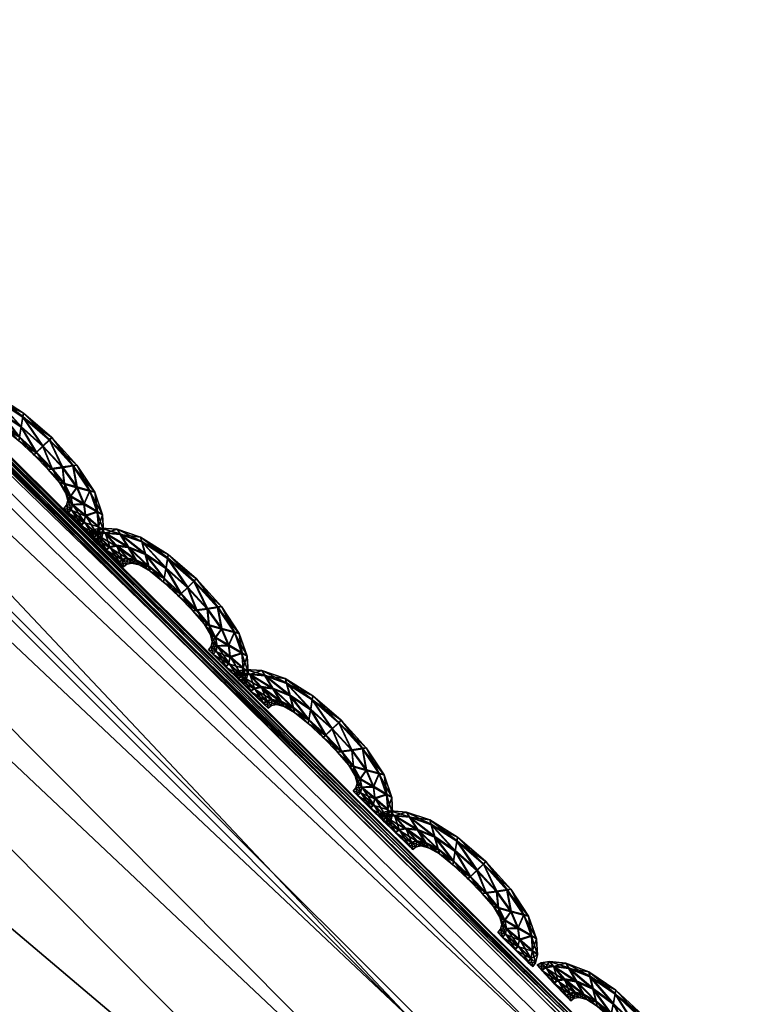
# Model space of a CAD drawing. Extents: x -7.4 to 7.4, y -11.5 to 9.8.
# Tile 431 of 469: x 3.855 to 4.059, y 8.709 to 8.988. Entities that reach past the tile are written whole.
import ezdxf

# ---------------------------------------------------------------- set-up
doc = ezdxf.new("R2010")
doc.units = 0
doc.header["$MEASUREMENT"] = 0
for name, color, linetype in [('A-FURN-3-ST', 150, 'Continuous'), ('A-FURN-3-ST-SEAM', 130, 'Continuous'), ('A-FURN-3-ST-SI', 160, 'Continuous')]:
    doc.layers.add(name, color=color, linetype=linetype)

msp = doc.modelspace()

# ---------------------------------------------------------------- meshes
at = {"layer": 'A-FURN-3-ST'}
mesh = msp.add_polyface(dxfattribs=at)
corners = [(1.94875, 9.63192, 1.00083), (2.29118, 9.70571, 1.00068), (2.34041, 9.55636, 0.61819), (2.63364, 9.60992, 0.61819), (2.56645, 9.76867, 1.00053), (2.84873, 9.62562, 0.62332), (2.75513, 9.78375, 1.00144), (3.02475, 9.55904, 0.64812), (2.99515, 9.64037, 1.00437), (3.41835, 9.25271, 1.00159), (3.33255, 9.23994, 0.62332), (3.96608, 8.70433, 1.00079), (3.8311, 8.70215, 0.61819), (4.52027, 8.12229, 1.00098), (4.35806, 8.11928, 0.61819), (5.04849, 7.5208, 1.0011), (4.86768, 7.51619, 0.61819), (5.54237, 6.88314, 1.00121), (5.34537, 6.87803, 0.61819), (2.2831, 8.66878, 0.55836), (2.1241, 9.15424, 0.56582), (2.49807, 9.19186, 0.56582), (2.71707, 8.68134, 0.55836), (2.83903, 9.224, 0.56582), (3.14581, 8.69205, 0.55836), (1.99019, 9.49361, 0.61819), (2.39411, 8.11376, 0.55836), (2.46835, 7.51392, 0.55836), (1.93379, 7.51392, 0.55836), (1.91804, 8.11232, 0.55836), (2.53254, 6.87548, 0.55836), (1.94178, 6.87548, 0.55836), (3.12657, 9.24031, 0.57304), (3.54027, 8.6986, 0.56582), (3.99861, 8.11768, 0.56582), (3.4969, 8.11669, 0.55836), (4.4575, 7.51421, 0.56582), (3.85575, 7.51392, 0.55836), (4.89012, 6.87581, 0.56582), (4.19521, 6.87548, 0.55836), (3.34122, 6.87548, 0.55836), (3.14632, 7.51392, 0.55836), (2.93761, 8.11533, 0.55836)]
mesh.append_faces([[corners[k] for k in face] for face in [(0, 1, 2), (3, 2, 1), (1, 4, 3), (5, 3, 4), (4, 6, 5), (7, 5, 6), (6, 8, 7), (9, 10, 7), (7, 8, 9), (9, 11, 12), (12, 10, 9), (11, 13, 14), (14, 12, 11), (13, 15, 16), (16, 14, 13), (15, 17, 18), (18, 16, 15), (19, 20, 21), (21, 22, 19), (22, 21, 23), (23, 24, 22), (2, 3, 23), (23, 21, 2), (25, 2, 21), (21, 20, 25), (19, 26, 29), (10, 32, 5), (5, 7, 10), (32, 23, 3), (3, 5, 32), (24, 23, 32), (32, 33, 24), (33, 32, 10), (10, 12, 33), (12, 14, 34), (34, 33, 12), (33, 34, 35), (35, 24, 33), (34, 36, 37), (37, 35, 34), (14, 16, 36), (36, 34, 14), (16, 18, 38), (38, 36, 16), (36, 38, 39), (39, 37, 36), (37, 39, 40), (40, 41, 37), (24, 35, 42), (42, 22, 24), (22, 42, 26), (26, 19, 22), (35, 37, 41), (41, 42, 35)]])
mesh.append_faces([[corners[k] for k in face] for face in [(26, 27, 28), (27, 30, 31), (30, 27, 41)]], dxfattribs={"vtx0": -1, "vtx1": -1, "vtx2": -1})
mesh.append_faces([[corners[k] for k in face] for face in [(27, 26, 42)]], dxfattribs={"vtx0": -1, "vtx2": -1})
mesh.append_faces([[corners[k] for k in face] for face in [(41, 40, 30), (42, 41, 27)]], dxfattribs={"vtx1": -1, "vtx2": -1})
mesh = msp.add_polyface(dxfattribs=at)
corners = [(3.45582, 9.25386, 17.5897), (4.01163, 8.70313, 17.59852), (4.01155, 8.70198, 17.59191), (3.45598, 9.25263, 17.58312), (3.45559, 9.25588, 17.60107), (4.01183, 8.70507, 17.60986), (4.56906, 8.12377, 17.60629), (4.5687, 8.12266, 17.59967), (4.56969, 8.12558, 17.61762), (4.53601, 8.03845, 17.65831), (3.99232, 8.61233, 17.65044), (3.95116, 8.56512, 17.74358), (4.54884, 8.06016, 17.6399), (4.00348, 8.63544, 17.63203), (3.45016, 9.15782, 17.64158), (3.40691, 9.10793, 17.73487), (3.45966, 9.18226, 17.62313), (4.00803, 8.66502, 17.63675), (3.45923, 9.21353, 17.62792), (4.01076, 8.6925, 17.63956), (3.45685, 9.24262, 17.63078), (4.55841, 8.08793, 17.64454), (4.56625, 8.1138, 17.64728), (4.01179, 8.70429, 17.62743), (3.45566, 9.25506, 17.61868), (4.5695, 8.12484, 17.63519), (4.01163, 8.70313, 17.5862), (4.56906, 8.12377, 17.59396), (4.56969, 8.12558, 17.58883), (4.01183, 8.70507, 17.58107), (3.45582, 9.25386, 17.57742), (3.45559, 9.25588, 17.57228), (3.85009, 8.47117, 17.93754), (4.397, 7.90594, 17.94481)]
mesh.append_faces([[corners[k] for k in face] for face in [(0, 1, 2), (2, 3, 0), (4, 5, 1), (1, 0, 4), (1, 6, 7), (7, 2, 1), (5, 8, 6), (6, 1, 5), (9, 10, 11), (12, 13, 10), (10, 14, 15), (15, 11, 10), (13, 16, 14), (14, 10, 13), (17, 18, 16), (16, 13, 17), (19, 20, 18), (18, 17, 19), (21, 17, 13), (22, 19, 17), (17, 21, 22), (23, 24, 20), (20, 19, 23), (5, 4, 24), (24, 23, 5), (25, 23, 19), (19, 22, 25), (8, 5, 23), (23, 25, 8), (26, 27, 28), (28, 29, 26), (2, 7, 27), (27, 26, 2), (30, 26, 29), (29, 31, 30), (3, 2, 26), (26, 30, 3), (32, 11, 15), (11, 32, 33)]])
at = {"layer": 'A-FURN-3-ST-SEAM'}
mesh = msp.add_polyface(dxfattribs=at)
corners = [(3.84827, 8.88026, 17.59328), (3.85555, 8.8756, 17.59339), (3.85508, 8.87272, 17.59472), (3.86121, 8.86724, 17.5948), (3.85575, 8.87675, 17.59), (3.84922, 8.87671, 17.59461), (3.85935, 8.86551, 17.59358), (3.86307, 8.86905, 17.59354), (3.86379, 8.86983, 17.59016), (3.84792, 8.88166, 17.58989), (3.84214, 8.88236, 17.59316), (3.8546, 8.86987, 17.5935), (3.86382, 8.86085, 17.59362), (3.86675, 8.86126, 17.59491), (3.86311, 8.86921, 17.58681), (3.85559, 8.87577, 17.58666), (3.84439, 8.87869, 17.59453), (3.85021, 8.87325, 17.59343), (3.85868, 8.86489, 17.5902), (3.85444, 8.86888, 17.59016), (3.86972, 8.86176, 17.59366), (3.87087, 8.86197, 17.59027), (3.8698, 8.86188, 17.58692), (3.84831, 8.88042, 17.58654), (3.84131, 8.88384, 17.58978), (3.83782, 8.88273, 17.59309), (3.85061, 8.87202, 17.59008), (3.86271, 8.86077, 17.59027), (3.86726, 8.85661, 17.5937), (3.87087, 8.85558, 17.59499), (3.86683, 8.86151, 17.58563), (3.86125, 8.86748, 17.58556), (3.85512, 8.87292, 17.58544), (3.84099, 8.8791, 17.59449), (3.84669, 8.87506, 17.59335), (3.8476, 8.87374, 17.59004), (3.85464, 8.87004, 17.58677), (3.85939, 8.86563, 17.58685), (3.85029, 8.87337, 17.5867), (3.87451, 8.85463, 17.59373), (3.87589, 8.85434, 17.59039), (3.87455, 8.85479, 17.587), (3.87095, 8.85582, 17.58571), (3.8493, 8.87692, 17.58537), (3.84217, 8.88252, 17.58643), (3.83667, 8.88413, 17.5897), (3.83561, 8.88227, 17.59309), (3.84677, 8.87519, 17.58662), (3.86386, 8.86101, 17.58689), (3.86592, 8.85706, 17.59031), (3.86909, 8.85315, 17.59373), (3.87285, 8.85088, 17.59503), (3.86731, 8.85677, 17.58696), (3.8343, 8.88368, 17.58966), (3.83913, 8.87869, 17.59445), (3.84419, 8.87556, 17.59335), (3.84542, 8.87428, 17.59), (3.84427, 8.87568, 17.58662), (3.84447, 8.8789, 17.58529), (3.87664, 8.8487, 17.59381), (3.87807, 8.84791, 17.59046), (3.87668, 8.84886, 17.58708), (3.87293, 8.85113, 17.58578), (3.86916, 8.85331, 17.587), (3.8379, 8.88285, 17.58635), (3.83565, 8.8824, 17.58635), (3.83323, 8.88289, 17.58966), (3.83454, 8.88149, 17.59309), (3.84107, 8.87931, 17.58521), (3.8677, 8.85409, 17.59035), (3.8696, 8.85075, 17.59377), (3.87328, 8.84758, 17.59506), (3.83462, 8.88166, 17.58635), (3.83814, 8.87795, 17.59445), (3.84269, 8.87523, 17.59332), (3.84407, 8.87395, 17.59), (3.84277, 8.87535, 17.58658), (3.87696, 8.84449, 17.59385), (3.87835, 8.84342, 17.5905), (3.877, 8.84466, 17.58712), (3.87332, 8.84783, 17.58578), (3.86964, 8.85088, 17.58704), (3.86826, 8.85199, 17.59039), (3.83921, 8.8789, 17.58521), (3.83822, 8.87815, 17.58521), (3.86924, 8.84927, 17.59377), (3.87285, 8.84577, 17.59506), (3.84178, 8.87445, 17.59332), (3.84312, 8.87321, 17.59), (3.84182, 8.87461, 17.58658), (3.8679, 8.85067, 17.59039), (3.87648, 8.84235, 17.59385), (3.87783, 8.84111, 17.5905), (3.87653, 8.84252, 17.58712), (3.87293, 8.84602, 17.58582), (3.86928, 8.84944, 17.58704), (3.86715, 8.84977, 17.59039), (3.86845, 8.84837, 17.59377), (3.87206, 8.84482, 17.59506), (3.86849, 8.84853, 17.58704), (3.87566, 8.84132, 17.59385), (3.87704, 8.84009, 17.5905), (3.87574, 8.84149, 17.58712), (3.87213, 8.84507, 17.58582)]
mesh.append_faces([[corners[k] for k in face] for face in [(2, 1, 0), (1, 2, 3), (0, 1, 4), (0, 5, 2), (6, 3, 2), (3, 7, 1), (8, 4, 1), (4, 9, 0), (5, 0, 10), (11, 2, 5), (3, 6, 12), (2, 11, 6), (7, 3, 13), (1, 7, 8), (4, 8, 14), (9, 4, 15), (10, 0, 9), (10, 16, 5), (5, 17, 11), (12, 6, 18), (12, 13, 3), (6, 11, 19), (13, 20, 7), (21, 8, 7), (22, 14, 8), (14, 15, 4), (15, 23, 9), (9, 24, 10), (16, 10, 25), (17, 5, 16), (11, 17, 26), (19, 18, 6), (18, 27, 12), (13, 12, 28), (26, 19, 11), (20, 13, 29), (7, 20, 21), (8, 21, 22), (14, 22, 30), (15, 14, 31), (23, 15, 32), (24, 9, 23), (25, 10, 24), (25, 33, 16), (16, 34, 17), (35, 26, 17), (18, 19, 36), (27, 18, 37), (28, 12, 27), (28, 29, 13), (19, 26, 38), (29, 39, 20), (40, 21, 20), (41, 22, 21), (42, 30, 22), (30, 31, 14), (31, 32, 15), (32, 43, 23), (23, 44, 24), (24, 45, 25), (33, 25, 46), (34, 16, 33), (17, 34, 35), (26, 35, 47), (38, 36, 19), (36, 37, 18), (37, 48, 27), (27, 49, 28), (29, 28, 50), (47, 38, 26), (39, 29, 51), (20, 39, 40), (21, 40, 41), (22, 41, 42), (30, 42, 52), (31, 30, 48), (32, 31, 37), (43, 32, 36), (44, 23, 43), (45, 24, 44), (25, 45, 53), (53, 46, 25), (46, 54, 33), (33, 55, 34), (56, 35, 34), (57, 47, 35), (36, 38, 43), (37, 36, 32), (48, 37, 31), (49, 27, 48), (50, 28, 49), (50, 51, 29), (38, 47, 58), (51, 59, 39), (60, 40, 39), (61, 41, 40), (62, 42, 41), (63, 52, 42), (52, 48, 30), (43, 58, 44), (44, 64, 45), (65, 53, 45), (46, 53, 66), (54, 46, 67), (55, 33, 54), (34, 55, 56), (35, 56, 57), (47, 57, 68), (58, 43, 38), (48, 52, 49), (49, 69, 50), (51, 50, 70), (68, 58, 47), (59, 51, 71), (39, 59, 60), (40, 60, 61), (41, 61, 62), (42, 62, 63), (52, 63, 69), (64, 44, 58), (45, 64, 65), (53, 65, 72), (72, 66, 53), (66, 67, 46), (67, 73, 54), (54, 74, 55), (56, 55, 74), (57, 56, 75), (68, 57, 76), (69, 49, 52), (70, 50, 69), (70, 71, 51), (58, 68, 64), (71, 77, 59), (78, 60, 59), (79, 61, 60), (80, 62, 61), (81, 63, 62), (82, 69, 63), (83, 65, 64), (84, 72, 65), (74, 54, 73), (74, 75, 56), (75, 76, 57), (76, 83, 68), (69, 82, 70), (71, 70, 85), (64, 68, 83), (77, 71, 86), (59, 77, 78), (60, 78, 79), (61, 79, 80), (62, 80, 81), (63, 81, 82), (65, 83, 84), (73, 87, 74), (75, 74, 87), (76, 75, 88), (83, 76, 89), (70, 82, 90), (90, 85, 70), (85, 86, 71), (86, 91, 77), (78, 77, 91), (79, 78, 92), (80, 79, 93), (81, 80, 94), (82, 81, 95), (89, 84, 83), (87, 88, 75), (88, 89, 76), (95, 90, 82), (85, 90, 96), (86, 85, 97), (91, 86, 98), (91, 92, 78), (92, 93, 79), (93, 94, 80), (94, 95, 81), (90, 95, 99), (99, 96, 90), (96, 97, 85), (97, 98, 86), (98, 100, 91), (92, 91, 100), (93, 92, 101), (94, 93, 102), (95, 94, 103), (103, 99, 95), (100, 101, 92), (101, 102, 93), (102, 103, 94)]])
mesh = msp.add_polyface(dxfattribs=at)
corners = [(3.88919, 8.84025, 17.594), (3.89651, 8.83559, 17.59411), (3.896, 8.83271, 17.59544), (3.90213, 8.82723, 17.59552), (3.89671, 8.83675, 17.59073), (3.89018, 8.83671, 17.59533), (3.90027, 8.8255, 17.5943), (3.90399, 8.82905, 17.59427), (3.90474, 8.82983, 17.59088), (3.88887, 8.84165, 17.59061), (3.8831, 8.84235, 17.59388), (3.89556, 8.82987, 17.59423), (3.90474, 8.82084, 17.59434), (3.90771, 8.82126, 17.59564), (3.90407, 8.82921, 17.58753), (3.89655, 8.83572, 17.58738), (3.88535, 8.83869, 17.59525), (3.89117, 8.83325, 17.59415), (3.8996, 8.82488, 17.59092), (3.8954, 8.82888, 17.59088), (3.91068, 8.82171, 17.59438), (3.91182, 8.82196, 17.59099), (3.91072, 8.82187, 17.58765), (3.88927, 8.84042, 17.58727), (3.88226, 8.84383, 17.5905), (3.87878, 8.84272, 17.59381), (3.89156, 8.83201, 17.5908), (3.90368, 8.82076, 17.59099), (3.90822, 8.8166, 17.59442), (3.91182, 8.81557, 17.59571), (3.90779, 8.82146, 17.58635), (3.90221, 8.82744, 17.58628), (3.89608, 8.83292, 17.58617), (3.88195, 8.8391, 17.59522), (3.88765, 8.83502, 17.59408), (3.88852, 8.83374, 17.59077), (3.8956, 8.82999, 17.58749), (3.90035, 8.82562, 17.58753), (3.89121, 8.83337, 17.58742), (3.91542, 8.81463, 17.59445), (3.91681, 8.81433, 17.59111), (3.91547, 8.81479, 17.58772), (3.91187, 8.81578, 17.58643), (3.89026, 8.83691, 17.58609), (3.88313, 8.84252, 17.58715), (3.87759, 8.84412, 17.59042), (3.87653, 8.84227, 17.59381), (3.88768, 8.83518, 17.58734), (3.90482, 8.82101, 17.58761), (3.90688, 8.81706, 17.59103), (3.91005, 8.81314, 17.59445), (3.9138, 8.81087, 17.59575), (3.90826, 8.81676, 17.58769), (3.87526, 8.84367, 17.59039), (3.88009, 8.83869, 17.59518), (3.88515, 8.83555, 17.59404), (3.88638, 8.83428, 17.59073), (3.88519, 8.83568, 17.5873), (3.88543, 8.83889, 17.58601), (3.91756, 8.80869, 17.59453), (3.91903, 8.80791, 17.59115), (3.9176, 8.80886, 17.5878), (3.91385, 8.81112, 17.58647), (3.91008, 8.8133, 17.58772), (3.87882, 8.84285, 17.58708), (3.87661, 8.84239, 17.58708), (3.87419, 8.84289, 17.59039), (3.8755, 8.84149, 17.59381), (3.88203, 8.8393, 17.58594), (3.90866, 8.81409, 17.59107), (3.91056, 8.81075, 17.59445), (3.9142, 8.80758, 17.59579), (3.87558, 8.84165, 17.58708), (3.8791, 8.83794, 17.59518), (3.88365, 8.83522, 17.59404), (3.88499, 8.83395, 17.59073), (3.88369, 8.83535, 17.5873), (3.91788, 8.80449, 17.59457), (3.9193, 8.80342, 17.59122), (3.91792, 8.80465, 17.58784), (3.91428, 8.80783, 17.58651), (3.9106, 8.81087, 17.58772), (3.90917, 8.81199, 17.59107), (3.88017, 8.83889, 17.58594), (3.87918, 8.83815, 17.58594), (3.9102, 8.80927, 17.59449), (3.9138, 8.80576, 17.59579), (3.8827, 8.83444, 17.59404), (3.88408, 8.83321, 17.59073), (3.88278, 8.83461, 17.5873), (3.90886, 8.81067, 17.59111), (3.9174, 8.80235, 17.59457), (3.91879, 8.80111, 17.59122), (3.91745, 8.80251, 17.58784), (3.91385, 8.80601, 17.58654), (3.91024, 8.80943, 17.58776), (3.90807, 8.80976, 17.59111), (3.90941, 8.80836, 17.59449), (3.91301, 8.80482, 17.59579), (3.90945, 8.80853, 17.58776), (3.91661, 8.80132, 17.59457), (3.918, 8.80008, 17.59122), (3.91665, 8.80148, 17.58784), (3.91305, 8.80507, 17.58654)]
mesh.append_faces([[corners[k] for k in face] for face in [(2, 1, 0), (1, 2, 3), (0, 1, 4), (0, 5, 2), (6, 3, 2), (3, 7, 1), (8, 4, 1), (4, 9, 0), (5, 0, 10), (11, 2, 5), (3, 6, 12), (2, 11, 6), (7, 3, 13), (1, 7, 8), (4, 8, 14), (9, 4, 15), (10, 0, 9), (10, 16, 5), (5, 17, 11), (12, 6, 18), (12, 13, 3), (6, 11, 19), (13, 20, 7), (21, 8, 7), (22, 14, 8), (14, 15, 4), (15, 23, 9), (9, 24, 10), (16, 10, 25), (17, 5, 16), (11, 17, 26), (19, 18, 6), (18, 27, 12), (13, 12, 28), (26, 19, 11), (20, 13, 29), (7, 20, 21), (8, 21, 22), (14, 22, 30), (15, 14, 31), (23, 15, 32), (24, 9, 23), (25, 10, 24), (25, 33, 16), (16, 34, 17), (35, 26, 17), (18, 19, 36), (27, 18, 37), (28, 12, 27), (28, 29, 13), (19, 26, 38), (29, 39, 20), (40, 21, 20), (41, 22, 21), (42, 30, 22), (30, 31, 14), (31, 32, 15), (32, 43, 23), (23, 44, 24), (24, 45, 25), (33, 25, 46), (34, 16, 33), (17, 34, 35), (26, 35, 47), (38, 36, 19), (36, 37, 18), (37, 48, 27), (27, 49, 28), (29, 28, 50), (47, 38, 26), (39, 29, 51), (20, 39, 40), (21, 40, 41), (22, 41, 42), (30, 42, 52), (31, 30, 48), (32, 31, 37), (43, 32, 36), (44, 23, 43), (45, 24, 44), (25, 45, 53), (53, 46, 25), (46, 54, 33), (33, 55, 34), (56, 35, 34), (57, 47, 35), (36, 38, 43), (37, 36, 32), (48, 37, 31), (49, 27, 48), (50, 28, 49), (50, 51, 29), (38, 47, 58), (51, 59, 39), (60, 40, 39), (61, 41, 40), (62, 42, 41), (63, 52, 42), (52, 48, 30), (43, 58, 44), (44, 64, 45), (65, 53, 45), (46, 53, 66), (54, 46, 67), (55, 33, 54), (34, 55, 56), (35, 56, 57), (47, 57, 68), (58, 43, 38), (48, 52, 49), (49, 69, 50), (51, 50, 70), (68, 58, 47), (59, 51, 71), (39, 59, 60), (40, 60, 61), (41, 61, 62), (42, 62, 63), (52, 63, 69), (64, 44, 58), (45, 64, 65), (53, 65, 72), (72, 66, 53), (66, 67, 46), (67, 73, 54), (54, 74, 55), (56, 55, 74), (57, 56, 75), (68, 57, 76), (69, 49, 52), (70, 50, 69), (70, 71, 51), (58, 68, 64), (71, 77, 59), (78, 60, 59), (79, 61, 60), (80, 62, 61), (81, 63, 62), (82, 69, 63), (83, 65, 64), (84, 72, 65), (74, 54, 73), (74, 75, 56), (75, 76, 57), (76, 83, 68), (69, 82, 70), (71, 70, 85), (64, 68, 83), (77, 71, 86), (59, 77, 78), (60, 78, 79), (61, 79, 80), (62, 80, 81), (63, 81, 82), (65, 83, 84), (73, 87, 74), (75, 74, 87), (76, 75, 88), (83, 76, 89), (70, 82, 90), (90, 85, 70), (85, 86, 71), (86, 91, 77), (78, 77, 91), (79, 78, 92), (80, 79, 93), (81, 80, 94), (82, 81, 95), (89, 84, 83), (87, 88, 75), (88, 89, 76), (95, 90, 82), (85, 90, 96), (86, 85, 97), (91, 86, 98), (91, 92, 78), (92, 93, 79), (93, 94, 80), (94, 95, 81), (90, 95, 99), (99, 96, 90), (96, 97, 85), (97, 98, 86), (98, 100, 91), (92, 91, 100), (93, 92, 101), (94, 93, 102), (95, 94, 103), (103, 99, 95), (100, 101, 92), (101, 102, 93), (102, 103, 94)]])
mesh = msp.add_polyface(dxfattribs=at)
corners = [(3.93015, 8.80024, 17.59472), (3.93743, 8.79559, 17.59484), (3.93695, 8.7927, 17.59617), (3.94309, 8.78723, 17.59624), (3.93763, 8.79674, 17.59145), (3.9311, 8.7967, 17.59605), (3.94123, 8.78549, 17.59499), (3.94495, 8.78904, 17.59499), (3.94566, 8.78982, 17.5916), (3.92979, 8.80165, 17.59134), (3.92402, 8.80235, 17.59461), (3.93648, 8.78986, 17.59495), (3.9457, 8.78084, 17.59506), (3.94867, 8.78125, 17.59636), (3.94499, 8.7892, 17.58826), (3.93747, 8.79571, 17.5881), (3.92631, 8.79868, 17.59598), (3.93209, 8.79324, 17.59487), (3.94056, 8.78488, 17.59164), (3.93632, 8.78887, 17.59157), (3.95164, 8.7817, 17.5951), (3.95274, 8.78195, 17.59172), (3.95168, 8.78187, 17.58833), (3.93019, 8.80041, 17.58799), (3.92318, 8.80383, 17.59122), (3.9197, 8.80272, 17.59453), (3.93248, 8.792, 17.59153), (3.94463, 8.78076, 17.59172), (3.94914, 8.7766, 17.59514), (3.95274, 8.77557, 17.59639), (3.94871, 8.78146, 17.58708), (3.94313, 8.78743, 17.587), (3.93703, 8.79291, 17.58689), (3.92291, 8.79909, 17.5959), (3.92857, 8.79501, 17.5948), (3.92947, 8.79373, 17.59149), (3.93652, 8.78999, 17.58818), (3.94127, 8.78562, 17.58826), (3.93217, 8.79336, 17.58814), (3.95639, 8.77462, 17.59518), (3.95777, 8.77433, 17.59179), (3.95643, 8.77478, 17.58845), (3.95282, 8.77577, 17.58715), (3.93118, 8.79691, 17.58677), (3.92409, 8.80251, 17.58787), (3.91855, 8.80412, 17.59115), (3.91748, 8.80226, 17.59453), (3.92864, 8.79518, 17.58807), (3.94574, 8.781, 17.58833), (3.9478, 8.77705, 17.59176), (3.951, 8.77313, 17.59518), (3.95476, 8.77087, 17.59647), (3.94918, 8.77676, 17.58841), (3.91618, 8.80366, 17.59111), (3.92101, 8.79868, 17.5959), (3.92607, 8.79555, 17.59476), (3.9273, 8.79427, 17.59145), (3.92615, 8.79567, 17.58803), (3.92635, 8.79888, 17.5867), (3.95852, 8.76868, 17.59522), (3.95995, 8.7679, 17.59187), (3.95856, 8.76885, 17.58848), (3.9548, 8.77111, 17.58719), (3.95104, 8.7733, 17.58845), (3.91978, 8.80284, 17.5878), (3.91756, 8.80239, 17.5878), (3.91511, 8.80288, 17.59111), (3.91642, 8.80148, 17.59453), (3.92299, 8.7993, 17.58666), (3.94958, 8.77408, 17.59179), (3.95148, 8.77074, 17.59518), (3.95516, 8.76757, 17.59651), (3.9165, 8.80165, 17.5878), (3.92002, 8.79794, 17.5959), (3.92457, 8.79522, 17.59476), (3.92595, 8.79394, 17.59145), (3.92465, 8.79534, 17.58803), (3.95884, 8.76448, 17.59529), (3.96022, 8.76341, 17.59194), (3.95888, 8.76465, 17.58856), (3.9552, 8.76782, 17.58723), (3.95152, 8.77087, 17.58845), (3.95013, 8.77198, 17.59179), (3.92109, 8.79888, 17.58666), (3.9201, 8.79814, 17.58666), (3.95112, 8.76926, 17.59522), (3.95472, 8.76576, 17.59651), (3.92366, 8.79444, 17.59476), (3.925, 8.7932, 17.59145), (3.9237, 8.7946, 17.58803), (3.94978, 8.77066, 17.59183), (3.95836, 8.76234, 17.59529), (3.95971, 8.7611, 17.59194), (3.9584, 8.7625, 17.58856), (3.9548, 8.76601, 17.58727), (3.95116, 8.76943, 17.58848), (3.94902, 8.76975, 17.59183), (3.95033, 8.76836, 17.59522), (3.95393, 8.76481, 17.59651), (3.95037, 8.76852, 17.58848), (3.95757, 8.76131, 17.59529), (3.95892, 8.76007, 17.59194), (3.95757, 8.76147, 17.58856), (3.95401, 8.76506, 17.58727)]
mesh.append_faces([[corners[k] for k in face] for face in [(2, 1, 0), (1, 2, 3), (0, 1, 4), (0, 5, 2), (6, 3, 2), (3, 7, 1), (8, 4, 1), (4, 9, 0), (5, 0, 10), (11, 2, 5), (3, 6, 12), (2, 11, 6), (7, 3, 13), (1, 7, 8), (4, 8, 14), (9, 4, 15), (10, 0, 9), (10, 16, 5), (5, 17, 11), (12, 6, 18), (12, 13, 3), (6, 11, 19), (13, 20, 7), (21, 8, 7), (22, 14, 8), (14, 15, 4), (15, 23, 9), (9, 24, 10), (16, 10, 25), (17, 5, 16), (11, 17, 26), (19, 18, 6), (18, 27, 12), (13, 12, 28), (26, 19, 11), (20, 13, 29), (7, 20, 21), (8, 21, 22), (14, 22, 30), (15, 14, 31), (23, 15, 32), (24, 9, 23), (25, 10, 24), (25, 33, 16), (16, 34, 17), (35, 26, 17), (18, 19, 36), (27, 18, 37), (28, 12, 27), (28, 29, 13), (19, 26, 38), (29, 39, 20), (40, 21, 20), (41, 22, 21), (42, 30, 22), (30, 31, 14), (31, 32, 15), (32, 43, 23), (23, 44, 24), (24, 45, 25), (33, 25, 46), (34, 16, 33), (17, 34, 35), (26, 35, 47), (38, 36, 19), (36, 37, 18), (37, 48, 27), (27, 49, 28), (29, 28, 50), (47, 38, 26), (39, 29, 51), (20, 39, 40), (21, 40, 41), (22, 41, 42), (30, 42, 52), (31, 30, 48), (32, 31, 37), (43, 32, 36), (44, 23, 43), (45, 24, 44), (25, 45, 53), (53, 46, 25), (46, 54, 33), (33, 55, 34), (56, 35, 34), (57, 47, 35), (36, 38, 43), (37, 36, 32), (48, 37, 31), (49, 27, 48), (50, 28, 49), (50, 51, 29), (38, 47, 58), (51, 59, 39), (60, 40, 39), (61, 41, 40), (62, 42, 41), (63, 52, 42), (52, 48, 30), (43, 58, 44), (44, 64, 45), (65, 53, 45), (46, 53, 66), (54, 46, 67), (55, 33, 54), (34, 55, 56), (35, 56, 57), (47, 57, 68), (58, 43, 38), (48, 52, 49), (49, 69, 50), (51, 50, 70), (68, 58, 47), (59, 51, 71), (39, 59, 60), (40, 60, 61), (41, 61, 62), (42, 62, 63), (52, 63, 69), (64, 44, 58), (45, 64, 65), (53, 65, 72), (72, 66, 53), (66, 67, 46), (67, 73, 54), (54, 74, 55), (56, 55, 74), (57, 56, 75), (68, 57, 76), (69, 49, 52), (70, 50, 69), (70, 71, 51), (58, 68, 64), (71, 77, 59), (78, 60, 59), (79, 61, 60), (80, 62, 61), (81, 63, 62), (82, 69, 63), (83, 65, 64), (84, 72, 65), (74, 54, 73), (74, 75, 56), (75, 76, 57), (76, 83, 68), (69, 82, 70), (71, 70, 85), (64, 68, 83), (77, 71, 86), (59, 77, 78), (60, 78, 79), (61, 79, 80), (62, 80, 81), (63, 81, 82), (65, 83, 84), (73, 87, 74), (75, 74, 87), (76, 75, 88), (83, 76, 89), (70, 82, 90), (90, 85, 70), (85, 86, 71), (86, 91, 77), (78, 77, 91), (79, 78, 92), (80, 79, 93), (81, 80, 94), (82, 81, 95), (89, 84, 83), (87, 88, 75), (88, 89, 76), (95, 90, 82), (85, 90, 96), (86, 85, 97), (91, 86, 98), (91, 92, 78), (92, 93, 79), (93, 94, 80), (94, 95, 81), (90, 95, 99), (99, 96, 90), (96, 97, 85), (97, 98, 86), (98, 100, 91), (92, 91, 100), (93, 92, 101), (94, 93, 102), (95, 94, 103), (103, 99, 95), (100, 101, 92), (101, 102, 93), (102, 103, 94)]])
mesh = msp.add_polyface(dxfattribs=at)
corners = [(3.97107, 8.76024, 17.59544), (3.97839, 8.75558, 17.59556), (3.97791, 8.75266, 17.59685), (3.98401, 8.74722, 17.59697), (3.97858, 8.75674, 17.59217), (3.97206, 8.75669, 17.59677), (3.98215, 8.74549, 17.59571), (3.98591, 8.74903, 17.59567), (3.98662, 8.74977, 17.59232), (3.97075, 8.76164, 17.59202), (3.96497, 8.76234, 17.59533), (3.97744, 8.74986, 17.59564), (3.98666, 8.74083, 17.59579), (3.98959, 8.74125, 17.59704), (3.98595, 8.7492, 17.58894), (3.97843, 8.75571, 17.58883), (3.96723, 8.75867, 17.5967), (3.97305, 8.75323, 17.5956), (3.98148, 8.74487, 17.59236), (3.97728, 8.74887, 17.59229), (3.99255, 8.7417, 17.59579), (3.9937, 8.74194, 17.59244), (3.9926, 8.74186, 17.58905), (3.97115, 8.7604, 17.58871), (3.96414, 8.76378, 17.59191), (3.96066, 8.76271, 17.59525), (3.97344, 8.752, 17.59225), (3.98555, 8.74075, 17.5924), (3.9901, 8.73659, 17.59582), (3.9937, 8.73556, 17.59712), (3.98967, 8.74145, 17.5878), (3.98409, 8.74743, 17.58772), (3.97795, 8.7529, 17.58761), (3.96383, 8.75908, 17.59662), (3.96952, 8.75501, 17.59552), (3.97039, 8.75373, 17.59221), (3.97748, 8.74998, 17.5889), (3.98223, 8.74561, 17.58898), (3.97308, 8.75336, 17.58883), (3.99735, 8.73461, 17.5959), (3.99869, 8.73432, 17.59252), (3.99738, 8.73478, 17.58917), (3.99374, 8.73577, 17.58787), (3.97213, 8.7569, 17.58749), (3.96501, 8.7625, 17.5886), (3.95947, 8.76411, 17.59183), (3.9584, 8.76226, 17.59522), (3.96956, 8.75517, 17.58879), (3.9867, 8.741, 17.58905), (3.98876, 8.73704, 17.59248), (3.99192, 8.73313, 17.5959), (3.99568, 8.73086, 17.59719), (3.99014, 8.73675, 17.58909), (3.95714, 8.76366, 17.59183), (3.96196, 8.75871, 17.59662), (3.96703, 8.75554, 17.59548), (3.96826, 8.75426, 17.59217), (3.96707, 8.75566, 17.58875), (3.96731, 8.75888, 17.58742), (3.99948, 8.72868, 17.59594), (4.0009, 8.7279, 17.59259), (3.99952, 8.72884, 17.58921), (3.99576, 8.73111, 17.58792), (3.99196, 8.73329, 17.58913), (3.9607, 8.76284, 17.58852), (3.95848, 8.76238, 17.58848), (3.95607, 8.76287, 17.59183), (3.95737, 8.76147, 17.59522), (3.96391, 8.75929, 17.58738), (3.99054, 8.73408, 17.59252), (3.99244, 8.73074, 17.5959), (3.99608, 8.72757, 17.59723), (3.95741, 8.76164, 17.58848), (3.96098, 8.75793, 17.59662), (3.96553, 8.75521, 17.59548), (3.96687, 8.75393, 17.59217), (3.96557, 8.75533, 17.58875), (3.99976, 8.72448, 17.59598), (4.00118, 8.7234, 17.59263), (3.9998, 8.72464, 17.58925), (3.99616, 8.72781, 17.58795), (3.99247, 8.73086, 17.58917), (3.99109, 8.73197, 17.59252), (3.96204, 8.75888, 17.58734), (3.96106, 8.75814, 17.58734), (3.99208, 8.72926, 17.5959), (3.99568, 8.72575, 17.59723), (3.96458, 8.75443, 17.59548), (3.96596, 8.75319, 17.59217), (3.96466, 8.75459, 17.58875), (3.99073, 8.73066, 17.59255), (3.99928, 8.72233, 17.59601), (4.00067, 8.7211, 17.59267), (3.99932, 8.7225, 17.58928), (3.99572, 8.726, 17.58795), (3.99212, 8.72942, 17.58917), (3.98994, 8.72975, 17.59255), (3.99129, 8.72835, 17.59594), (3.99489, 8.72481, 17.59723), (3.99133, 8.72851, 17.58921), (3.99849, 8.7213, 17.59601), (3.99988, 8.72007, 17.59267), (3.99853, 8.72147, 17.58928), (3.99493, 8.72505, 17.58799)]
mesh.append_faces([[corners[k] for k in face] for face in [(2, 1, 0), (1, 2, 3), (0, 1, 4), (0, 5, 2), (6, 3, 2), (3, 7, 1), (8, 4, 1), (4, 9, 0), (5, 0, 10), (11, 2, 5), (3, 6, 12), (2, 11, 6), (7, 3, 13), (1, 7, 8), (4, 8, 14), (9, 4, 15), (10, 0, 9), (10, 16, 5), (5, 17, 11), (12, 6, 18), (12, 13, 3), (6, 11, 19), (13, 20, 7), (21, 8, 7), (22, 14, 8), (14, 15, 4), (15, 23, 9), (9, 24, 10), (16, 10, 25), (17, 5, 16), (11, 17, 26), (19, 18, 6), (18, 27, 12), (13, 12, 28), (26, 19, 11), (20, 13, 29), (7, 20, 21), (8, 21, 22), (14, 22, 30), (15, 14, 31), (23, 15, 32), (24, 9, 23), (25, 10, 24), (25, 33, 16), (16, 34, 17), (35, 26, 17), (18, 19, 36), (27, 18, 37), (28, 12, 27), (28, 29, 13), (19, 26, 38), (29, 39, 20), (40, 21, 20), (41, 22, 21), (42, 30, 22), (30, 31, 14), (31, 32, 15), (32, 43, 23), (23, 44, 24), (24, 45, 25), (33, 25, 46), (34, 16, 33), (17, 34, 35), (26, 35, 47), (38, 36, 19), (36, 37, 18), (37, 48, 27), (27, 49, 28), (29, 28, 50), (47, 38, 26), (39, 29, 51), (20, 39, 40), (21, 40, 41), (22, 41, 42), (30, 42, 52), (31, 30, 48), (32, 31, 37), (43, 32, 36), (44, 23, 43), (45, 24, 44), (25, 45, 53), (53, 46, 25), (46, 54, 33), (33, 55, 34), (56, 35, 34), (57, 47, 35), (36, 38, 43), (37, 36, 32), (48, 37, 31), (49, 27, 48), (50, 28, 49), (50, 51, 29), (38, 47, 58), (51, 59, 39), (60, 40, 39), (61, 41, 40), (62, 42, 41), (63, 52, 42), (52, 48, 30), (43, 58, 44), (44, 64, 45), (65, 53, 45), (46, 53, 66), (54, 46, 67), (55, 33, 54), (34, 55, 56), (35, 56, 57), (47, 57, 68), (58, 43, 38), (48, 52, 49), (49, 69, 50), (51, 50, 70), (68, 58, 47), (59, 51, 71), (39, 59, 60), (40, 60, 61), (41, 61, 62), (42, 62, 63), (52, 63, 69), (64, 44, 58), (45, 64, 65), (53, 65, 72), (72, 66, 53), (66, 67, 46), (67, 73, 54), (54, 74, 55), (56, 55, 74), (57, 56, 75), (68, 57, 76), (69, 49, 52), (70, 50, 69), (70, 71, 51), (58, 68, 64), (71, 77, 59), (78, 60, 59), (79, 61, 60), (80, 62, 61), (81, 63, 62), (82, 69, 63), (83, 65, 64), (84, 72, 65), (74, 54, 73), (74, 75, 56), (75, 76, 57), (76, 83, 68), (69, 82, 70), (71, 70, 85), (64, 68, 83), (77, 71, 86), (59, 77, 78), (60, 78, 79), (61, 79, 80), (62, 80, 81), (63, 81, 82), (65, 83, 84), (73, 87, 74), (75, 74, 87), (76, 75, 88), (83, 76, 89), (70, 82, 90), (90, 85, 70), (85, 86, 71), (86, 91, 77), (78, 77, 91), (79, 78, 92), (80, 79, 93), (81, 80, 94), (82, 81, 95), (89, 84, 83), (87, 88, 75), (88, 89, 76), (95, 90, 82), (85, 90, 96), (86, 85, 97), (91, 86, 98), (91, 92, 78), (92, 93, 79), (93, 94, 80), (94, 95, 81), (90, 95, 99), (99, 96, 90), (96, 97, 85), (97, 98, 86), (98, 100, 91), (92, 91, 100), (93, 92, 101), (94, 93, 102), (95, 94, 103), (103, 99, 95), (100, 101, 92), (101, 102, 93), (102, 103, 94)]])
mesh = msp.add_polyface(dxfattribs=at)
corners = [(4.00114, 8.72044, 17.59271), (4.00221, 8.72118, 17.59271), (4.00348, 8.71974, 17.59613), (4.00573, 8.72007, 17.59613), (4.00245, 8.71916, 17.5894), (4.00241, 8.719, 17.59613), (4.00878, 8.71636, 17.5975), (4.00462, 8.72155, 17.59274), (4.00352, 8.7199, 17.5894), (4.00688, 8.71603, 17.5975), (4.01214, 8.71578, 17.59754), (4.00925, 8.72106, 17.59282), (4.00593, 8.71554, 17.58822), (4.00585, 8.71533, 17.5975), (4.01432, 8.71208, 17.59636), (4.01001, 8.71957, 17.59621), (4.01183, 8.71265, 17.59632), (4.01009, 8.71974, 17.58947), (4.00577, 8.72023, 17.5894), (4.00696, 8.71628, 17.58822), (4.01032, 8.7124, 17.59632), (4.01777, 8.71014, 17.59639), (4.01689, 8.71364, 17.59761), (4.0161, 8.71739, 17.58955), (4.01574, 8.71863, 17.59289), (4.00941, 8.71187, 17.58959), (4.00933, 8.7117, 17.59632), (4.01515, 8.71076, 17.59301), (4.01302, 8.71137, 17.59301), (4.01606, 8.71722, 17.59628), (4.01697, 8.71389, 17.58833), (4.01222, 8.71603, 17.5883), (4.00882, 8.71657, 17.58826), (4.01036, 8.71257, 17.58959), (4.01163, 8.71109, 17.59301), (4.01812, 8.70886, 17.59305), (4.02204, 8.70655, 17.59643), (4.02259, 8.7094, 17.59769), (4.02267, 8.7096, 17.58841), (4.02322, 8.71245, 17.58963), (4.02342, 8.71339, 17.59301), (4.01068, 8.71039, 17.59301), (4.01187, 8.71286, 17.58959), (4.01436, 8.71224, 17.58963), (4.02319, 8.71224, 17.59639), (4.02208, 8.70676, 17.5897), (4.0178, 8.7103, 17.58966), (4.02184, 8.70561, 17.59309), (4.02663, 8.70202, 17.59651), (4.02853, 8.70367, 17.59776), (4.02663, 8.70219, 17.58978), (4.02857, 8.70392, 17.58848), (4.03051, 8.70561, 17.58974), (4.03122, 8.70618, 17.59309), (4.03047, 8.70544, 17.59647), (4.02591, 8.70145, 17.59312), (4.0309, 8.6972, 17.59655), (4.03387, 8.69749, 17.5978), (4.02984, 8.6972, 17.59316), (4.03094, 8.69741, 17.58982), (4.03395, 8.69774, 17.58856), (4.03692, 8.69803, 17.58982), (4.03799, 8.69807, 17.59316), (4.03688, 8.69786, 17.59655), (4.03419, 8.69279, 17.59659), (4.03779, 8.69164, 17.59784), (4.03288, 8.69333, 17.5932), (4.03423, 8.693, 17.58985), (4.03783, 8.69189, 17.5886), (4.04139, 8.69073, 17.58985), (4.04273, 8.69024, 17.59324), (4.04135, 8.69057, 17.59659), (4.03593, 8.68929, 17.59659), (4.03961, 8.6869, 17.59788), (4.03454, 8.69028, 17.59324), (4.03597, 8.6895, 17.58985), (4.03965, 8.68715, 17.58864), (4.04333, 8.68472, 17.58989), (4.04467, 8.68373, 17.59328), (4.04329, 8.68451, 17.59662), (4.03632, 8.68686, 17.59662), (4.03988, 8.68356, 17.59792), (4.03502, 8.68818, 17.59324), (4.03636, 8.68707, 17.58989), (4.03992, 8.68381, 17.58864), (4.04345, 8.68051, 17.58993), (4.04479, 8.67924, 17.59332), (4.04345, 8.68035, 17.59666), (4.03593, 8.68542, 17.59662), (4.03941, 8.68179, 17.59792), (4.03462, 8.68686, 17.59324), (4.03593, 8.68562, 17.58989), (4.03945, 8.68204, 17.58864), (4.04289, 8.67841, 17.58993), (4.0442, 8.67693, 17.59332), (4.04289, 8.67821, 17.59666), (4.03379, 8.68604, 17.59324), (4.0351, 8.68455, 17.59662), (4.03858, 8.68084, 17.59792), (4.03514, 8.68476, 17.58989), (4.03862, 8.68113, 17.58867), (4.04206, 8.67742, 17.58997), (4.04337, 8.67594, 17.59332), (4.04206, 8.67722, 17.5967)]
mesh.append_faces([[corners[k] for k in face] for face in [(2, 1, 0), (1, 2, 3), (4, 0, 1), (0, 5, 2), (6, 3, 2), (3, 7, 1), (1, 8, 4), (9, 2, 5), (3, 6, 10), (2, 9, 6), (11, 7, 3), (8, 1, 7), (12, 4, 8), (5, 13, 9), (14, 10, 6), (10, 15, 3), (16, 6, 9), (7, 11, 17), (3, 15, 11), (7, 18, 8), (8, 19, 12), (20, 9, 13), (10, 14, 21), (6, 16, 14), (15, 10, 22), (9, 20, 16), (23, 17, 11), (17, 18, 7), (24, 11, 15), (19, 8, 18), (25, 12, 19), (13, 26, 20), (21, 14, 27), (21, 22, 10), (14, 16, 28), (22, 29, 15), (28, 16, 20), (17, 23, 30), (11, 24, 23), (18, 17, 31), (15, 29, 24), (18, 32, 19), (19, 33, 25), (34, 20, 26), (28, 27, 14), (27, 35, 21), (22, 21, 36), (29, 22, 37), (20, 34, 28), (38, 30, 23), (30, 31, 17), (39, 23, 24), (31, 32, 18), (40, 24, 29), (33, 19, 32), (41, 25, 33), (26, 41, 34), (27, 28, 42), (35, 27, 43), (36, 21, 35), (36, 37, 22), (37, 44, 29), (42, 28, 34), (30, 38, 45), (23, 39, 38), (31, 30, 46), (24, 40, 39), (32, 31, 43), (29, 44, 40), (32, 42, 33), (33, 34, 41), (42, 43, 27), (43, 46, 35), (35, 47, 36), (37, 36, 48), (44, 37, 49), (34, 33, 42), (50, 45, 38), (45, 46, 30), (51, 38, 39), (46, 43, 31), (52, 39, 40), (43, 42, 32), (53, 40, 44), (47, 35, 46), (48, 36, 47), (48, 49, 37), (49, 54, 44), (45, 50, 55), (38, 51, 50), (46, 45, 47), (39, 52, 51), (40, 53, 52), (44, 54, 53), (47, 55, 48), (49, 48, 56), (54, 49, 57), (58, 55, 50), (55, 47, 45), (59, 50, 51), (60, 51, 52), (61, 52, 53), (62, 53, 54), (56, 48, 55), (56, 57, 49), (57, 63, 54), (55, 58, 56), (50, 59, 58), (51, 60, 59), (52, 61, 60), (53, 62, 61), (54, 63, 62), (57, 56, 64), (63, 57, 65), (64, 56, 58), (66, 58, 59), (67, 59, 60), (68, 60, 61), (69, 61, 62), (70, 62, 63), (64, 65, 57), (65, 71, 63), (58, 66, 64), (59, 67, 66), (60, 68, 67), (61, 69, 68), (62, 70, 69), (63, 71, 70), (65, 64, 72), (71, 65, 73), (72, 64, 66), (74, 66, 67), (75, 67, 68), (76, 68, 69), (77, 69, 70), (78, 70, 71), (72, 73, 65), (73, 79, 71), (66, 74, 72), (67, 75, 74), (68, 76, 75), (69, 77, 76), (70, 78, 77), (71, 79, 78), (73, 72, 80), (79, 73, 81), (80, 72, 74), (82, 74, 75), (83, 75, 76), (84, 76, 77), (85, 77, 78), (86, 78, 79), (80, 81, 73), (81, 87, 79), (74, 82, 80), (75, 83, 82), (76, 84, 83), (77, 85, 84), (78, 86, 85), (79, 87, 86), (81, 80, 88), (87, 81, 89), (80, 82, 90), (82, 83, 91), (83, 84, 92), (84, 85, 93), (85, 86, 94), (86, 87, 95), (90, 88, 80), (88, 89, 81), (89, 95, 87), (91, 90, 82), (92, 91, 83), (93, 92, 84), (94, 93, 85), (95, 94, 86), (88, 90, 96), (89, 88, 97), (95, 89, 98), (90, 91, 99), (91, 92, 100), (92, 93, 101), (93, 94, 102), (94, 95, 103), (99, 96, 90), (96, 97, 88), (97, 98, 89), (98, 103, 95), (100, 99, 91), (101, 100, 92), (102, 101, 93), (103, 102, 94)]])
at = {"layer": 'A-FURN-3-ST-SI'}
mesh = msp.add_polyface(dxfattribs=at)
corners = [(3.01418, 9.65792, 17.29921), (2.76867, 9.80731, 17.29826), (2.76902, 9.80632, 17.56483), (3.01446, 9.65693, 17.56582), (2.58394, 9.7912, 17.56852), (2.76863, 9.80748, 11.42144), (2.58347, 9.79236, 11.42448), (3.01415, 9.65809, 11.42223), (3.45559, 9.25588, 17.57228), (4.01183, 8.70507, 17.58107), (4.01191, 8.70598, 17.31416), (3.45547, 9.25687, 17.30552), (3.45547, 9.257, 11.42763), (4.01194, 8.7061, 11.43494), (4.56969, 8.12558, 17.58883), (4.56997, 8.12645, 17.32176), (4.57001, 8.12658, 11.44144), (3.01292, 9.65804, 7.21229), (2.7674, 9.8074, 7.2118), (2.58224, 9.79232, 7.21362), (2.75885, 9.80707, 2.95816), (2.57365, 9.79199, 2.95877), (3.00433, 9.65776, 2.95831), (4.01072, 8.70602, 7.2199), (3.45424, 9.25696, 7.21553), (3.44569, 9.25675, 2.95941), (4.00213, 8.70557, 2.96086), (4.56878, 8.12637, 7.22378), (2.99515, 9.64037, 1.00437), (2.75513, 9.78375, 1.00144), (2.56645, 9.76867, 1.00053), (3.96608, 8.70433, 1.00079), (3.41835, 9.25271, 1.00159), (4.52027, 8.12229, 1.00098)]
mesh.append_faces([[corners[k] for k in face] for face in [(0, 1, 2), (2, 3, 0), (4, 2, 1), (1, 5, 6), (0, 7, 5), (5, 1, 0), (8, 9, 10), (10, 11, 8), (3, 8, 11), (11, 0, 3), (0, 11, 12), (12, 7, 0), (11, 10, 13), (13, 12, 11), (9, 14, 15), (15, 10, 9), (10, 15, 16), (16, 13, 10), (7, 17, 18), (18, 5, 7), (5, 18, 19), (18, 20, 21), (17, 22, 20), (20, 18, 17), (13, 23, 24), (24, 12, 13), (12, 24, 17), (17, 7, 12), (24, 25, 22), (22, 17, 24), (23, 26, 25), (25, 24, 23), (16, 27, 23), (23, 13, 16), (26, 23, 27), (22, 28, 29), (29, 20, 22), (20, 29, 30), (25, 26, 31), (31, 32, 25), (25, 32, 28), (28, 22, 25), (33, 31, 26)]])

doc.saveas('drawing.dxf')
